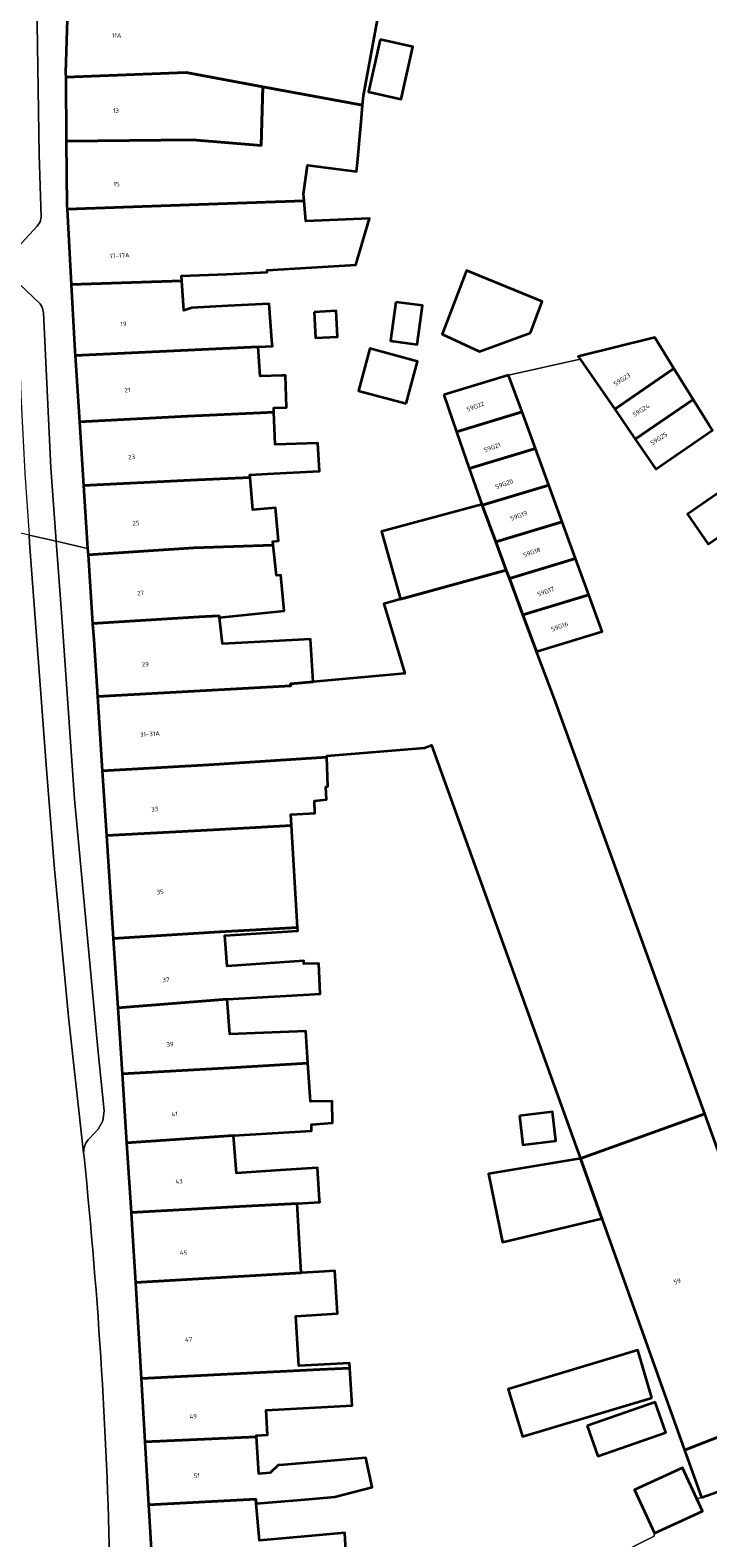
# Model space of a CAD drawing. Header units: metres. Extents: x 197700 to 204338, y 317132 to 325229.
# Tile 719 of 1056: x 202947 to 203002, y 318808 to 318928. Entities that reach past the tile are written whole.
import ezdxf
from ezdxf.enums import TextEntityAlignment as Align

# ---------------------------------------------------------------- set-up
doc = ezdxf.new("R2010")
doc.units = ezdxf.units.M
for name, color, linetype, lineweight in [('B-WE-IE-TERREINAFSCHEIDING_KUNSTMATIG_MUUR-G', 90, 'IE-TERREINAFSCHEIDING-KUNSTMATIG-DICHT', 18), ('B-WE-OG-BEBOUWING-GV', 7, 'Continuous', 35), ('B-WE-OG-BEBOUWING-T18', 10, 'Continuous', 18), ('B-WE-OG-TERREIN_ERF-GV', 7, 'Continuous', 18), ('B-WE-VH-VERHARDING_ASFALT-GV', 252, 'Continuous', 18), ('B-WE-VH-VERHARDING_BETONSTRAATSTEEN-GV', 252, 'Continuous', 18), ('B-WE-VH-VERHARDING_GESLOTEN-GV', 252, 'Continuous', 18), ('B-WE-VH-VERHARDING_TEGEL-GV', 252, 'Continuous', 18)]:
    doc.layers.add(name, color=color, linetype=linetype, lineweight=lineweight)
doc.styles.add('NLCS-ISO-M200-T18', font='NLCS-ISO.ttf', dxfattribs={"height": 0.36})
doc.linetypes.add('IE-TERREINAFSCHEIDING-KUNSTMATIG-DICHT', pattern='A,8,-1,[82,NLCS.SHX,S=0.75,R=90,X=0,Y=0],-1', length=10)

msp = doc.modelspace()

# ---------------------------------------------------------------- linework, layer by layer
at = {"layer": 'B-WE-IE-TERREINAFSCHEIDING_KUNSTMATIG_MUUR-G'}
msp.add_lwpolyline([(202991.609, 318902.016), (202985.87, 318900.725)], dxfattribs=at)
at = {"layer": 'B-WE-OG-BEBOUWING-GV'}
for points in [[(202975.396, 318929.491), (202970.109, 318931.774), (202970.179, 318932.107), (202963.361, 318934.825), (202963.349, 318934.725), (202962.201, 318935.242), (202950.634, 318935.29), (202950.333, 318924.95), (202950.336, 318924.607), (202960.006, 318924.981), (202966.143, 318923.845), (202974.156, 318922.368), (202974.224, 318923.109)], [(202975.569, 318927.635), (202974.63, 318923.439), (202977.246, 318922.854), (202978.185, 318927.05)], [(202950.336, 318924.607), (202950.387, 318919.494), (202960.52, 318919.597), (202966.025, 318919.128), (202966.143, 318923.845), (202960.006, 318924.981)], [(202950.387, 318919.494), (202950.438, 318914.306), (202950.453, 318914.031), (202959.504, 318914.37), (202969.464, 318914.698), (202969.417, 318915.262), (202969.734, 318917.558), (202973.668, 318917.052), (202973.734, 318917.776), (202974.035, 318921.047), (202974.156, 318922.368), (202966.143, 318923.845), (202966.025, 318919.128), (202960.52, 318919.597)], [(202950.784, 318908.005), (202959.66, 318908.297), (202959.633, 318908.692), (202963.238, 318908.826), (202963.787, 318908.846), (202966.498, 318908.986), (202966.489, 318909.158), (202973.606, 318909.586), (202974.695, 318913.293), (202969.6, 318913.064), (202969.464, 318914.698), (202959.504, 318914.37), (202950.453, 318914.031)], [(202959.66, 318908.297), (202950.784, 318908.005), (202951.079, 318902.645), (202951.1, 318902.313), (202965.782, 318903.013), (202966.935, 318903.068), (202966.88, 318903.531), (202966.662, 318906.455), (202963.332, 318906.284), (202960.465, 318906.137), (202959.824, 318905.919)], [(202987.625, 318904.135), (202988.555, 318906.633), (202982.496, 318909.127), (202980.535, 318904.015), (202983.521, 318902.62)], [(202970.256, 318905.797), (202970.37, 318903.72), (202972.144, 318903.817), (202972.03, 318905.894)], [(202976.814, 318906.588), (202976.401, 318903.475), (202978.54, 318903.192), (202978.953, 318906.305)], [(202991.609, 318902.016), (202994.377, 318898), (202999.127, 318901.275), (202997.589, 318903.743), (202991.458, 318902.234)], [(202951.438, 318896.993), (202960.104, 318897.445), (202965.953, 318897.706), (202967.039, 318897.762), (202967.026, 318898.116), (202968.042, 318898.149), (202967.982, 318900.707), (202967.721, 318900.699), (202965.932, 318900.645), (202965.782, 318903.013), (202951.1, 318902.313)], [(202977.639, 318898.463), (202978.547, 318901.833), (202974.742, 318902.859), (202973.834, 318899.488)], [(202999.127, 318901.275), (202994.377, 318898), (202996.031, 318895.6), (203000.67, 318898.798)], [(202980.677, 318899.153), (202981.697, 318896.203), (202986.944, 318897.791), (202985.87, 318900.725)], [(203001.954, 318896.737), (203000.67, 318898.798), (202996.031, 318895.6), (202997.686, 318893.2), (203002.213, 318896.321)], [(202967.039, 318897.762), (202965.953, 318897.706), (202960.104, 318897.445), (202951.438, 318896.993), (202951.761, 318891.899), (202960.353, 318892.314), (202965.124, 318892.538), (202965.105, 318892.757), (202967.015, 318892.857), (202970.695, 318893.051), (202970.553, 318895.28), (202967.137, 318895.171)], [(202988.017, 318894.858), (202986.944, 318897.791), (202981.697, 318896.203), (202982.717, 318893.253)], [(202983.739, 318890.304), (202989.091, 318891.924), (202988.017, 318894.858), (202982.717, 318893.253), (202983.71, 318890.382)], [(202966.99, 318887.122), (202966.962, 318887.393), (202967.408, 318887.453), (202967.16, 318890.099), (202965.348, 318889.951), (202965.124, 318892.538), (202960.353, 318892.314), (202951.761, 318891.899), (202952.098, 318886.842), (202952.132, 318886.333), (202960.619, 318886.9)], [(203005.749, 318891.696), (203004.96, 318892.842), (203000.228, 318889.585), (203001.881, 318887.184), (203006.578, 318890.417)], [(202990.164, 318888.99), (202989.091, 318891.924), (202983.739, 318890.304), (202984.834, 318887.376)], [(202985.682, 318885.108), (202984.834, 318887.376), (202983.739, 318890.304), (202983.71, 318890.382), (202975.667, 318888.22), (202977.192, 318882.792)], [(202990.164, 318888.99), (202984.834, 318887.376), (202985.682, 318885.108), (202985.928, 318884.449), (202991.238, 318886.056)], [(202962.669, 318881.328), (202967.868, 318881.856), (202967.606, 318884.716), (202967.242, 318884.676), (202966.99, 318887.122), (202960.619, 318886.9), (202952.132, 318886.333), (202952.498, 318880.841), (202961.046, 318881.364), (202962.661, 318881.461)], [(202988.116, 318878.594), (202987.022, 318881.521), (202985.928, 318884.449), (202985.682, 318885.108), (202977.192, 318882.792), (202975.855, 318882.398), (202977.547, 318876.822), (202970.18, 318876.164), (202968.378, 318876.003), (202968.398, 318875.829), (202952.882, 318874.989), (202953.271, 318869.031), (202961.812, 318869.517), (202971.298, 318870.116), (202971.295, 318870.22), (202979.109, 318870.869), (202979.678, 318871.079), (202991.298, 318838.898), (202991.63, 318837.969), (203001.604, 318841.531), (202989.519, 318874.84)], [(202987.022, 318881.521), (202992.311, 318883.123), (202991.238, 318886.056), (202985.928, 318884.449)], [(202992.311, 318883.123), (202987.022, 318881.521), (202988.116, 318878.594), (202993.385, 318880.189)], [(202967.988, 318879.479), (202962.92, 318879.203), (202962.669, 318881.328), (202962.661, 318881.461), (202961.046, 318881.364), (202952.498, 318880.841), (202952.586, 318879.527), (202952.882, 318874.989), (202968.398, 318875.829), (202968.378, 318876.003), (202970.18, 318876.164), (202969.967, 318879.577)], [(202968.441, 318864.641), (202968.387, 318865.515), (202970.314, 318865.629), (202970.297, 318866.632), (202971.259, 318866.739), (202971.201, 318867.733), (202971.374, 318867.773), (202971.298, 318870.116), (202961.812, 318869.517), (202953.271, 318869.031), (202953.609, 318863.843), (202962.183, 318864.288)], [(202968.441, 318864.641), (202962.183, 318864.288), (202953.609, 318863.843), (202954.148, 318855.585), (202962.707, 318856.126), (202968.944, 318856.479)], [(202954.148, 318855.585), (202954.511, 318850.022), (202963.283, 318850.739), (202969.406, 318851.084), (202970.746, 318851.152), (202970.636, 318853.582), (202969.448, 318853.563), (202969.428, 318853.789), (202963.299, 318853.384), (202963.091, 318855.825), (202968.96, 318856.217), (202968.944, 318856.479), (202962.707, 318856.126)], [(202954.855, 318844.739), (202963.491, 318845.237), (202969.774, 318845.591), (202969.602, 318848.177), (202963.495, 318847.93), (202963.283, 318850.739), (202954.511, 318850.022)], [(202954.855, 318844.739), (202955.216, 318839.206), (202963.804, 318839.814), (202970.054, 318840.167), (202970.065, 318840.69), (202971.739, 318840.831), (202971.708, 318842.559), (202969.978, 318842.534), (202969.774, 318845.591), (202963.491, 318845.237)], [(202986.74, 318841.372), (202987.022, 318839.059), (202989.663, 318839.381), (202989.381, 318841.694)], [(202993.351, 318833.151), (202999.979, 318814.593), (203006.915, 318817.296), (203009.933, 318818.472), (203001.604, 318841.531), (202991.63, 318837.969)], [(202955.216, 318839.206), (202955.58, 318833.63), (202964.277, 318834.102), (202968.903, 318834.362), (202970.718, 318834.464), (202970.709, 318834.621), (202970.531, 318837.201), (202967.58, 318837.018), (202964.026, 318836.786), (202963.804, 318839.814)], [(202991.63, 318837.969), (202984.254, 318836.725), (202985.374, 318831.264), (202993.351, 318833.151)], [(202955.58, 318833.63), (202955.701, 318831.781), (202955.924, 318828.018), (202969.229, 318828.796), (202968.903, 318834.362), (202964.277, 318834.102)], [(202973.133, 318821.156), (202973.108, 318821.548), (202969.027, 318821.358), (202968.808, 318825.318), (202972.144, 318825.538), (202971.927, 318828.951), (202970.674, 318828.881), (202969.229, 318828.796), (202955.924, 318828.018), (202956.378, 318820.341), (202970.716, 318821.05)], [(202997.369, 318818.791), (202996.23, 318822.592), (202985.845, 318819.48), (202986.984, 318815.679)], [(202956.378, 318820.341), (202956.679, 318815.252), (202965.635, 318815.664), (202965.628, 318815.769), (202966.519, 318815.807), (202966.411, 318817.788), (202973.325, 318818.155), (202973.133, 318821.156), (202970.716, 318821.05)], [(202992.176, 318816.531), (202993.016, 318814.116), (202998.476, 318816.014), (202997.637, 318818.429)], [(203001.338, 318810.789), (203008.346, 318813.277), (203006.915, 318817.296), (202999.979, 318814.593)], [(202965.584, 318810.672), (202965.616, 318810.302), (202969.231, 318810.61), (202971.915, 318810.838), (202974.917, 318811.618), (202974.413, 318813.973), (202967.829, 318813.413), (202967.379, 318813.375), (202966.735, 318812.767), (202965.835, 318812.692), (202965.635, 318815.664), (202956.679, 318815.252), (202956.978, 318810.202)], [(202997.559, 318807.928), (203001.42, 318809.704), (203000.964, 318810.695), (202999.82, 318813.183), (202995.959, 318811.407)], [(202968.615, 318804.426), (202972.897, 318805.064), (202972.717, 318807.953), (202969.481, 318807.671), (202965.872, 318807.357), (202965.616, 318810.302), (202965.584, 318810.672), (202956.978, 318810.202), (202957.345, 318803.991), (202966.039, 318804.694), (202968.546, 318804.845)]]:
    msp.add_lwpolyline(points, close=True, dxfattribs=at)
at = {"layer": 'B-WE-OG-TERREIN_ERF-GV'}
for points in [[(202975.396, 318929.491), (202974.224, 318923.109), (202974.156, 318922.368), (202974.035, 318921.047), (202973.734, 318917.776), (202973.668, 318917.052), (202969.734, 318917.558), (202969.417, 318915.262), (202969.464, 318914.698), (202969.6, 318913.064), (202974.695, 318913.293), (202973.606, 318909.586), (202966.489, 318909.158), (202966.498, 318908.986), (202963.787, 318908.846), (202963.238, 318908.826), (202959.633, 318908.692), (202959.66, 318908.297), (202959.824, 318905.919), (202960.465, 318906.137), (202963.332, 318906.284), (202966.662, 318906.455), (202966.88, 318903.531), (202966.935, 318903.068), (202965.782, 318903.013), (202965.932, 318900.645), (202967.721, 318900.699), (202967.982, 318900.707), (202968.042, 318898.149), (202967.026, 318898.116), (202967.039, 318897.762), (202967.137, 318895.171), (202970.553, 318895.28), (202970.695, 318893.051), (202967.015, 318892.857), (202965.105, 318892.757), (202965.124, 318892.538), (202965.348, 318889.951), (202967.16, 318890.099), (202967.408, 318887.453), (202966.962, 318887.393), (202966.99, 318887.122), (202967.242, 318884.676), (202967.606, 318884.716), (202967.868, 318881.856), (202962.669, 318881.328), (202962.92, 318879.203), (202967.988, 318879.479), (202969.967, 318879.577), (202970.18, 318876.164), (202977.547, 318876.822), (202975.855, 318882.398), (202977.192, 318882.792), (202975.667, 318888.22), (202983.71, 318890.382), (202982.717, 318893.253), (202981.697, 318896.203), (202980.677, 318899.153), (202985.87, 318900.725), (202991.609, 318902.016), (202991.458, 318902.234), (202997.589, 318903.743), (202999.127, 318901.275), (203000.67, 318898.798), (203001.954, 318896.737)], [(202987.147, 318802.468), (202997.534, 318807.696), (202997.559, 318807.928), (202995.959, 318811.407), (202999.82, 318813.183), (203000.964, 318810.695), (203001.338, 318810.789), (202999.979, 318814.593), (202993.351, 318833.151), (202985.374, 318831.264), (202984.254, 318836.725), (202991.63, 318837.969), (202991.298, 318838.898), (202979.678, 318871.079), (202979.109, 318870.869), (202971.295, 318870.22), (202971.298, 318870.116), (202971.374, 318867.773), (202971.201, 318867.733), (202971.259, 318866.739), (202970.297, 318866.632), (202970.314, 318865.629), (202968.387, 318865.515), (202968.441, 318864.641), (202968.944, 318856.479), (202968.96, 318856.217), (202963.091, 318855.825), (202963.299, 318853.384), (202969.428, 318853.789), (202969.448, 318853.563), (202970.636, 318853.582), (202970.746, 318851.152), (202969.406, 318851.084), (202963.283, 318850.739), (202963.495, 318847.93), (202969.602, 318848.177), (202969.774, 318845.591), (202969.978, 318842.534), (202971.708, 318842.559), (202971.739, 318840.831), (202970.065, 318840.69), (202970.054, 318840.167), (202963.804, 318839.814), (202964.026, 318836.786), (202967.58, 318837.018), (202970.531, 318837.201), (202970.709, 318834.621), (202970.718, 318834.464), (202968.903, 318834.362), (202969.229, 318828.796), (202970.674, 318828.881), (202971.927, 318828.951), (202972.144, 318825.538), (202968.808, 318825.318), (202969.027, 318821.358), (202973.108, 318821.548), (202973.133, 318821.156), (202973.325, 318818.155), (202966.411, 318817.788), (202966.519, 318815.807), (202965.628, 318815.769), (202965.635, 318815.664), (202965.835, 318812.692), (202966.735, 318812.767), (202967.379, 318813.375), (202967.829, 318813.413), (202974.413, 318813.973), (202974.917, 318811.618), (202971.915, 318810.838), (202969.231, 318810.61), (202965.616, 318810.302), (202965.872, 318807.357), (202969.481, 318807.671), (202972.717, 318807.953), (202972.897, 318805.064)]]:
    msp.add_lwpolyline(points, dxfattribs=at)
for points in [[(202975.569, 318927.635), (202978.185, 318927.05), (202977.246, 318922.854), (202974.63, 318923.439)], [(202980.535, 318904.015), (202982.496, 318909.127), (202988.555, 318906.633), (202987.625, 318904.135), (202983.521, 318902.62)], [(202970.256, 318905.797), (202972.03, 318905.894), (202972.144, 318903.817), (202970.37, 318903.72)], [(202976.814, 318906.588), (202978.953, 318906.305), (202978.54, 318903.192), (202976.401, 318903.475)], [(202977.639, 318898.463), (202973.834, 318899.488), (202974.742, 318902.859), (202978.547, 318901.833)], [(202986.74, 318841.372), (202989.381, 318841.694), (202989.663, 318839.381), (202987.022, 318839.059)], [(202997.369, 318818.791), (202986.984, 318815.679), (202985.845, 318819.48), (202996.23, 318822.592)], [(202992.176, 318816.531), (202997.637, 318818.429), (202998.476, 318816.014), (202993.016, 318814.116)]]:
    msp.add_lwpolyline(points, close=True, dxfattribs=at)
at = {"layer": 'B-WE-VH-VERHARDING_ASFALT-GV'}
msp.add_lwpolyline([(202951.806, 318838.134), (202951.774, 318838.419), (202950.582, 318849.045), (202949.426, 318861.141), (202948.817, 318868.805), (202947.443, 318887.307), (202947.4, 318887.923), (202940.342, 318889.547), (202940.59, 318886.155), (202942.125, 318865.153), (202943.268, 318852.375), (202944.884, 318837.067), (202945.518, 318830.399), (202946.195, 318821.809)], dxfattribs=at)
msp.add_lwpolyline([(202953.907, 318803.754, 0.020794), (202951.806, 318838.134)], format="xyb", dxfattribs=at)
at = {"layer": 'B-WE-VH-VERHARDING_BETONSTRAATSTEEN-GV'}
for points in [[(202946.515, 318965.997), (202946.589, 318962.962), (202946.515, 318958.34), (202946.226, 318947.853), (202945.97, 318934.389), (202946.014, 318920.924), (202946.31, 318911.157), (202946.348, 318910.692), (202946.532, 318911.028), (202948.054, 318912.68), (202948.275, 318913.016), (202948.358, 318913.402), (202948.21, 318918.416), (202948.05, 318928.893), (202948.183, 318939.895), (202948.766, 318961.404), (202948.682, 318962.187), (202948.33, 318962.892), (202946.868, 318964.96)], [(202949.578, 318887.422), (202949.138, 318893.299), (202948.565, 318905.722), (202948.461, 318906.177), (202948.285, 318906.457), (202946.64, 318908.022), (202946.489, 318908.251), (202946.412, 318908.527), (202946.739, 318899.14), (202947.055, 318892.894), (202947.4, 318887.923)]]:
    msp.add_lwpolyline(points, close=True, dxfattribs=at)
for points in [[(202949.578, 318887.422), (202947.4, 318887.923), (202947.443, 318887.307), (202948.817, 318868.805), (202949.426, 318861.141), (202950.582, 318849.045), (202951.774, 318838.419)], [(202952.248, 318839.572), (202952.932, 318840.32), (202953.325, 318840.979), (202953.429, 318841.783), (202952.902, 318846.754), (202951.056, 318866.754), (202950.033, 318881.332), (202949.578, 318887.422)]]:
    msp.add_lwpolyline(points, dxfattribs=at)
msp.add_lwpolyline([(202951.774, 318838.419, -0.208255), (202952.248, 318839.572)], format="xyb", dxfattribs=at)
at = {"layer": 'B-WE-VH-VERHARDING_GESLOTEN-GV'}
for points in [[(203002.213, 318896.321), (202997.686, 318893.2), (202996.031, 318895.6), (202994.377, 318898), (202991.609, 318902.016), (202985.87, 318900.725), (202986.944, 318897.791), (202988.017, 318894.858), (202989.091, 318891.924), (202990.164, 318888.99), (202991.238, 318886.056), (202992.311, 318883.123), (202993.385, 318880.189), (202988.116, 318878.594), (202989.519, 318874.84), (203001.604, 318841.531), (203009.933, 318818.472)], [(203001.881, 318887.184), (203000.228, 318889.585), (203004.96, 318892.842)], [(203008.346, 318813.277), (203001.338, 318810.789), (203000.964, 318810.695), (203001.42, 318809.704), (202997.559, 318807.928), (202997.534, 318807.696), (202987.147, 318802.468)]]:
    msp.add_lwpolyline(points, dxfattribs=at)
at = {"layer": 'B-WE-VH-VERHARDING_TEGEL-GV'}
for points in [[(202946.868, 318964.96), (202948.33, 318962.892), (202948.682, 318962.187), (202948.766, 318961.404), (202948.183, 318939.895), (202948.05, 318928.893), (202948.21, 318918.416), (202948.358, 318913.402), (202948.275, 318913.016), (202948.054, 318912.68), (202946.532, 318911.028)], [(202946.64, 318908.022), (202948.285, 318906.457), (202948.461, 318906.177), (202948.565, 318905.722), (202949.138, 318893.299), (202949.578, 318887.422), (202952.098, 318886.842), (202951.761, 318891.899), (202951.438, 318896.993), (202951.1, 318902.313), (202951.079, 318902.645), (202950.784, 318908.005), (202950.453, 318914.031), (202950.438, 318914.306), (202950.387, 318919.494), (202950.336, 318924.607), (202950.333, 318924.95), (202950.634, 318935.29)], [(202957.345, 318803.991), (202956.978, 318810.202), (202956.679, 318815.252), (202956.378, 318820.341), (202955.924, 318828.018), (202955.701, 318831.781), (202955.58, 318833.63), (202955.216, 318839.206), (202954.855, 318844.739), (202954.511, 318850.022), (202954.148, 318855.585), (202953.609, 318863.843), (202953.271, 318869.031), (202952.882, 318874.989), (202952.586, 318879.527), (202952.498, 318880.841), (202952.132, 318886.333), (202952.098, 318886.842), (202949.578, 318887.422), (202950.033, 318881.332), (202951.056, 318866.754), (202952.902, 318846.754), (202953.429, 318841.783), (202953.325, 318840.979), (202952.932, 318840.32), (202952.248, 318839.572)], [(202951.774, 318838.419), (202951.806, 318838.134)]]:
    msp.add_lwpolyline(points, dxfattribs=at)
for points in [[(202952.248, 318839.572, 0.208255), (202951.774, 318838.419)], [(202951.806, 318838.134, -0.020794), (202953.907, 318803.754)]]:
    msp.add_lwpolyline(points, format="xyb", dxfattribs=at)

# ---------------------------------------------------------------- texts
at = {"layer": 'B-WE-OG-BEBOUWING-T18', "style": 'NLCS-ISO-M200-T18'}
for s, rotation, p in [('11A', 358.4, (202954.422, 318927.953)), ('13', 0.5, (202954.363, 318921.936)), ('15', 0.5, (202954.421, 318916.043)), ('17-17A', 3.1, (202954.663, 318910.322)), ('19', 3.1, (202954.964, 318904.836)), ('59G23', 31.9, (202994.963, 318900.393)), ('21', 3.6, (202955.284, 318899.544)), ('59G22', 20.1, (202983.201, 318898.226)), ('59G24', 31.9, (202996.503, 318897.922)), ('59G25', 31.9, (202997.917, 318895.652)), ('59G21', 20.1, (202984.552, 318894.95)), ('23', 3.6, (202955.624, 318894.179)), ('59G20', 20.1, (202985.505, 318892.016)), ('59G19', 20.1, (202986.683, 318889.473)), ('25', 3.8, (202955.971, 318888.878)), ('59G18', 20.1, (202987.73, 318886.536)), ('27', 3.8, (202956.344, 318883.278)), ('59G17', 20.1, (202988.85, 318883.397)), ('59G16', 20.1, (202989.957, 318880.589)), ('29', 3.7, (202956.723, 318877.557)), ('31-31A', 3.7, (202957.087, 318871.981)), ('33', 3.7, (202957.48, 318865.958)), ('35', 3.7, (202957.912, 318859.325)), ('37', 3.7, (202958.372, 318852.282)), ('39', 3.7, (202958.709, 318847.118)), ('41', 3.7, (202959.073, 318841.526)), ('43', 3.7, (202959.425, 318836.136)), ('45', 3.3, (202959.789, 318830.421)), ('59', 19.6, (202999.396, 318828.119)), ('47', 3.3, (202960.2, 318823.467)), ('49', 3.3, (202960.566, 318817.287)), ('51', 3.3, (202960.846, 318812.542))]:
    msp.add_text(s, height=0.36, rotation=rotation, dxfattribs=at).set_placement(p, align=Align.MIDDLE)

doc.saveas('drawing.dxf')
